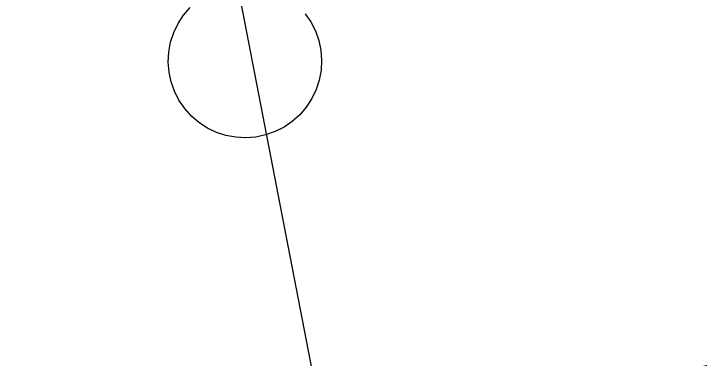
# Model space of a CAD drawing. Extents: x 6540402 to 6566579, y 5525343 to 5532423.
# Drawn here: x 6560468.004 to 6560470.24, y 5529258.675 to 5529259.798 of the extents above; entities that cross this region are included whole.
import ezdxf

# ---------------------------------------------------------------- set-up
doc = ezdxf.new("R2010")
doc.units = 0
for name, color, linetype in [('IR_ps_geometria', 7, 'Continuous'), ('TOR_PS_OPIS_T-ukresy', 7, 'Continuous'), ('TOR_PS_T-rozjazdy projektowane', 7, 'Continuous'), ('TOR_PS_T-tory projektowane', 7, 'Continuous')]:
    doc.layers.add(name, color=color, linetype=linetype)

msp = doc.modelspace()

# ---------------------------------------------------------------- linework, layer by layer
at = {"layer": 'IR_ps_geometria'}
msp.add_lwpolyline([(6560468.9544, 5529259.7979), (6560468.9729, 5529259.7709), (6560468.9877, 5529259.7417), (6560468.9986, 5529259.7109), (6560469.0054, 5529259.6789), (6560469.0079, 5529259.6463), (6560469.0062, 5529259.6137), (6560469.0002, 5529259.5815), (6560468.99, 5529259.5504), (6560468.9759, 5529259.5209), (6560468.9581, 5529259.4935), (6560468.9368, 5529259.4687), (6560468.9125, 5529259.4468), (6560468.8856, 5529259.4283), (6560468.8564, 5529259.4135), (6560468.8256, 5529259.4026), (6560468.7936, 5529259.3958), (6560468.761, 5529259.3933), (6560468.7283, 5529259.395), (6560468.6962, 5529259.401), (6560468.6651, 5529259.4111), (6560468.6356, 5529259.4252), (6560468.6082, 5529259.4431), (6560468.5833, 5529259.4643), (6560468.5615, 5529259.4887), (6560468.543, 5529259.5156), (6560468.5281, 5529259.5448), (6560468.5172, 5529259.5756), (6560468.5105, 5529259.6076), (6560468.5079, 5529259.6402), (6560468.5097, 5529259.6729), (6560468.5157, 5529259.705), (6560468.5258, 5529259.7361), (6560468.5399, 5529259.7656), (6560468.5577, 5529259.793), (6560468.579, 5529259.8179)], dxfattribs=at)
msp.add_lwpolyline([(6560468.9544, 5529259.7979), (6560468.9729, 5529259.7709), (6560468.9877, 5529259.7417), (6560468.9986, 5529259.7109), (6560469.0054, 5529259.6789), (6560469.0079, 5529259.6463), (6560469.0062, 5529259.6137), (6560469.0002, 5529259.5815), (6560468.99, 5529259.5504), (6560468.9759, 5529259.5209), (6560468.9581, 5529259.4935), (6560468.9368, 5529259.4687), (6560468.9125, 5529259.4468), (6560468.8856, 5529259.4283), (6560468.8564, 5529259.4135), (6560468.8256, 5529259.4026), (6560468.7936, 5529259.3958), (6560468.761, 5529259.3933), (6560468.7283, 5529259.395), (6560468.6962, 5529259.401), (6560468.6651, 5529259.4111), (6560468.6356, 5529259.4252), (6560468.6082, 5529259.4431), (6560468.5833, 5529259.4643), (6560468.5615, 5529259.4887), (6560468.543, 5529259.5156), (6560468.5281, 5529259.5448), (6560468.5172, 5529259.5756), (6560468.5105, 5529259.6076), (6560468.5079, 5529259.6402), (6560468.5097, 5529259.6729), (6560468.5157, 5529259.705), (6560468.5258, 5529259.7361), (6560468.5399, 5529259.7656), (6560468.5577, 5529259.793), (6560468.579, 5529259.8179)], dxfattribs=at)
msp.add_lwpolyline([(6560468.9544, 5529259.7979), (6560468.9729, 5529259.7709), (6560468.9877, 5529259.7417), (6560468.9986, 5529259.7109), (6560469.0054, 5529259.6789), (6560469.0079, 5529259.6463), (6560469.0062, 5529259.6137), (6560469.0002, 5529259.5815), (6560468.99, 5529259.5504), (6560468.9759, 5529259.5209), (6560468.9581, 5529259.4935), (6560468.9368, 5529259.4687), (6560468.9125, 5529259.4468), (6560468.8856, 5529259.4283), (6560468.8564, 5529259.4135), (6560468.8256, 5529259.4026), (6560468.7936, 5529259.3958), (6560468.761, 5529259.3933), (6560468.7283, 5529259.395), (6560468.6962, 5529259.401), (6560468.6651, 5529259.4111), (6560468.6356, 5529259.4252), (6560468.6082, 5529259.4431), (6560468.5833, 5529259.4643), (6560468.5615, 5529259.4887), (6560468.543, 5529259.5156), (6560468.5281, 5529259.5448), (6560468.5172, 5529259.5756), (6560468.5105, 5529259.6076), (6560468.5079, 5529259.6402), (6560468.5097, 5529259.6729), (6560468.5157, 5529259.705), (6560468.5258, 5529259.7361), (6560468.5399, 5529259.7656), (6560468.5577, 5529259.793), (6560468.579, 5529259.8179)], dxfattribs=at)
msp.add_lwpolyline([(6560468.9544, 5529259.7979), (6560468.9729, 5529259.7709), (6560468.9877, 5529259.7417), (6560468.9986, 5529259.7109), (6560469.0054, 5529259.6789), (6560469.0079, 5529259.6463), (6560469.0062, 5529259.6137), (6560469.0002, 5529259.5815), (6560468.99, 5529259.5504), (6560468.9759, 5529259.5209), (6560468.9581, 5529259.4935), (6560468.9368, 5529259.4687), (6560468.9125, 5529259.4468), (6560468.8856, 5529259.4283), (6560468.8564, 5529259.4135), (6560468.8256, 5529259.4026), (6560468.7936, 5529259.3958), (6560468.761, 5529259.3933), (6560468.7283, 5529259.395), (6560468.6962, 5529259.401), (6560468.6651, 5529259.4111), (6560468.6356, 5529259.4252), (6560468.6082, 5529259.4431), (6560468.5833, 5529259.4643), (6560468.5615, 5529259.4887), (6560468.543, 5529259.5156), (6560468.5281, 5529259.5448), (6560468.5172, 5529259.5756), (6560468.5105, 5529259.6076), (6560468.5079, 5529259.6402), (6560468.5097, 5529259.6729), (6560468.5157, 5529259.705), (6560468.5258, 5529259.7361), (6560468.5399, 5529259.7656), (6560468.5577, 5529259.793), (6560468.579, 5529259.8179)], dxfattribs=at)
msp.add_lwpolyline([(6560468.9544, 5529259.7979), (6560468.9729, 5529259.7709), (6560468.9877, 5529259.7417), (6560468.9986, 5529259.7109), (6560469.0054, 5529259.6789), (6560469.0079, 5529259.6463), (6560469.0062, 5529259.6137), (6560469.0002, 5529259.5815), (6560468.99, 5529259.5504), (6560468.9759, 5529259.5209), (6560468.9581, 5529259.4935), (6560468.9368, 5529259.4687), (6560468.9125, 5529259.4468), (6560468.8856, 5529259.4283), (6560468.8564, 5529259.4135), (6560468.8256, 5529259.4026), (6560468.7936, 5529259.3958), (6560468.761, 5529259.3933), (6560468.7283, 5529259.395), (6560468.6962, 5529259.401), (6560468.6651, 5529259.4111), (6560468.6356, 5529259.4252), (6560468.6082, 5529259.4431), (6560468.5833, 5529259.4643), (6560468.5615, 5529259.4887), (6560468.543, 5529259.5156), (6560468.5281, 5529259.5448), (6560468.5172, 5529259.5756), (6560468.5105, 5529259.6076), (6560468.5079, 5529259.6402), (6560468.5097, 5529259.6729), (6560468.5157, 5529259.705), (6560468.5258, 5529259.7361), (6560468.5399, 5529259.7656), (6560468.5577, 5529259.793), (6560468.579, 5529259.8179)], dxfattribs=at)
msp.add_lwpolyline([(6560468.9544, 5529259.7979), (6560468.9729, 5529259.7709), (6560468.9877, 5529259.7417), (6560468.9986, 5529259.7109), (6560469.0054, 5529259.6789), (6560469.0079, 5529259.6463), (6560469.0062, 5529259.6137), (6560469.0002, 5529259.5815), (6560468.99, 5529259.5504), (6560468.9759, 5529259.5209), (6560468.9581, 5529259.4935), (6560468.9368, 5529259.4687), (6560468.9125, 5529259.4468), (6560468.8856, 5529259.4283), (6560468.8564, 5529259.4135), (6560468.8256, 5529259.4026), (6560468.7936, 5529259.3958), (6560468.761, 5529259.3933), (6560468.7283, 5529259.395), (6560468.6962, 5529259.401), (6560468.6651, 5529259.4111), (6560468.6356, 5529259.4252), (6560468.6082, 5529259.4431), (6560468.5833, 5529259.4643), (6560468.5615, 5529259.4887), (6560468.543, 5529259.5156), (6560468.5281, 5529259.5448), (6560468.5172, 5529259.5756), (6560468.5105, 5529259.6076), (6560468.5079, 5529259.6402), (6560468.5097, 5529259.6729), (6560468.5157, 5529259.705), (6560468.5258, 5529259.7361), (6560468.5399, 5529259.7656), (6560468.5577, 5529259.793), (6560468.579, 5529259.8179)], dxfattribs=at)
msp.add_lwpolyline([(6560468.9544, 5529259.7979), (6560468.9729, 5529259.7709), (6560468.9877, 5529259.7417), (6560468.9986, 5529259.7109), (6560469.0054, 5529259.6789), (6560469.0079, 5529259.6463), (6560469.0062, 5529259.6137), (6560469.0002, 5529259.5815), (6560468.99, 5529259.5504), (6560468.9759, 5529259.5209), (6560468.9581, 5529259.4935), (6560468.9368, 5529259.4687), (6560468.9125, 5529259.4468), (6560468.8856, 5529259.4283), (6560468.8564, 5529259.4135), (6560468.8256, 5529259.4026), (6560468.7936, 5529259.3958), (6560468.761, 5529259.3933), (6560468.7283, 5529259.395), (6560468.6962, 5529259.401), (6560468.6651, 5529259.4111), (6560468.6356, 5529259.4252), (6560468.6082, 5529259.4431), (6560468.5833, 5529259.4643), (6560468.5615, 5529259.4887), (6560468.543, 5529259.5156), (6560468.5281, 5529259.5448), (6560468.5172, 5529259.5756), (6560468.5105, 5529259.6076), (6560468.5079, 5529259.6402), (6560468.5097, 5529259.6729), (6560468.5157, 5529259.705), (6560468.5258, 5529259.7361), (6560468.5399, 5529259.7656), (6560468.5577, 5529259.793), (6560468.579, 5529259.8179)], dxfattribs=at)
msp.add_lwpolyline([(6560468.9544, 5529259.7979), (6560468.9729, 5529259.7709), (6560468.9877, 5529259.7417), (6560468.9986, 5529259.7109), (6560469.0054, 5529259.6789), (6560469.0079, 5529259.6463), (6560469.0062, 5529259.6137), (6560469.0002, 5529259.5815), (6560468.99, 5529259.5504), (6560468.9759, 5529259.5209), (6560468.9581, 5529259.4935), (6560468.9368, 5529259.4687), (6560468.9125, 5529259.4468), (6560468.8856, 5529259.4283), (6560468.8564, 5529259.4135), (6560468.8256, 5529259.4026), (6560468.7936, 5529259.3958), (6560468.761, 5529259.3933), (6560468.7283, 5529259.395), (6560468.6962, 5529259.401), (6560468.6651, 5529259.4111), (6560468.6356, 5529259.4252), (6560468.6082, 5529259.4431), (6560468.5833, 5529259.4643), (6560468.5615, 5529259.4887), (6560468.543, 5529259.5156), (6560468.5281, 5529259.5448), (6560468.5172, 5529259.5756), (6560468.5105, 5529259.6076), (6560468.5079, 5529259.6402), (6560468.5097, 5529259.6729), (6560468.5157, 5529259.705), (6560468.5258, 5529259.7361), (6560468.5399, 5529259.7656), (6560468.5577, 5529259.793), (6560468.579, 5529259.8179)], dxfattribs=at)
msp.add_lwpolyline([(6560468.9544, 5529259.7979), (6560468.9729, 5529259.7709), (6560468.9877, 5529259.7417), (6560468.9986, 5529259.7109), (6560469.0054, 5529259.6789), (6560469.0079, 5529259.6463), (6560469.0062, 5529259.6137), (6560469.0002, 5529259.5815), (6560468.99, 5529259.5504), (6560468.9759, 5529259.5209), (6560468.9581, 5529259.4935), (6560468.9368, 5529259.4687), (6560468.9125, 5529259.4468), (6560468.8856, 5529259.4283), (6560468.8564, 5529259.4135), (6560468.8256, 5529259.4026), (6560468.7936, 5529259.3958), (6560468.761, 5529259.3933), (6560468.7283, 5529259.395), (6560468.6962, 5529259.401), (6560468.6651, 5529259.4111), (6560468.6356, 5529259.4252), (6560468.6082, 5529259.4431), (6560468.5833, 5529259.4643), (6560468.5615, 5529259.4887), (6560468.543, 5529259.5156), (6560468.5281, 5529259.5448), (6560468.5172, 5529259.5756), (6560468.5105, 5529259.6076), (6560468.5079, 5529259.6402), (6560468.5097, 5529259.6729), (6560468.5157, 5529259.705), (6560468.5258, 5529259.7361), (6560468.5399, 5529259.7656), (6560468.5577, 5529259.793), (6560468.579, 5529259.8179)], dxfattribs=at)
msp.add_lwpolyline([(6560468.9544, 5529259.7979), (6560468.9729, 5529259.7709), (6560468.9877, 5529259.7417), (6560468.9986, 5529259.7109), (6560469.0054, 5529259.6789), (6560469.0079, 5529259.6463), (6560469.0062, 5529259.6137), (6560469.0002, 5529259.5815), (6560468.99, 5529259.5504), (6560468.9759, 5529259.5209), (6560468.9581, 5529259.4935), (6560468.9368, 5529259.4687), (6560468.9125, 5529259.4468), (6560468.8856, 5529259.4283), (6560468.8564, 5529259.4135), (6560468.8256, 5529259.4026), (6560468.7936, 5529259.3958), (6560468.761, 5529259.3933), (6560468.7283, 5529259.395), (6560468.6962, 5529259.401), (6560468.6651, 5529259.4111), (6560468.6356, 5529259.4252), (6560468.6082, 5529259.4431), (6560468.5833, 5529259.4643), (6560468.5615, 5529259.4887), (6560468.543, 5529259.5156), (6560468.5281, 5529259.5448), (6560468.5172, 5529259.5756), (6560468.5105, 5529259.6076), (6560468.5079, 5529259.6402), (6560468.5097, 5529259.6729), (6560468.5157, 5529259.705), (6560468.5258, 5529259.7361), (6560468.5399, 5529259.7656), (6560468.5577, 5529259.793), (6560468.579, 5529259.8179)], dxfattribs=at)
msp.add_lwpolyline([(6560468.9544, 5529259.7979), (6560468.9729, 5529259.7709), (6560468.9877, 5529259.7417), (6560468.9986, 5529259.7109), (6560469.0054, 5529259.6789), (6560469.0079, 5529259.6463), (6560469.0062, 5529259.6137), (6560469.0002, 5529259.5815), (6560468.99, 5529259.5504), (6560468.9759, 5529259.5209), (6560468.9581, 5529259.4935), (6560468.9368, 5529259.4687), (6560468.9125, 5529259.4468), (6560468.8856, 5529259.4283), (6560468.8564, 5529259.4135), (6560468.8256, 5529259.4026), (6560468.7936, 5529259.3958), (6560468.761, 5529259.3933), (6560468.7283, 5529259.395), (6560468.6962, 5529259.401), (6560468.6651, 5529259.4111), (6560468.6356, 5529259.4252), (6560468.6082, 5529259.4431), (6560468.5833, 5529259.4643), (6560468.5615, 5529259.4887), (6560468.543, 5529259.5156), (6560468.5281, 5529259.5448), (6560468.5172, 5529259.5756), (6560468.5105, 5529259.6076), (6560468.5079, 5529259.6402), (6560468.5097, 5529259.6729), (6560468.5157, 5529259.705), (6560468.5258, 5529259.7361), (6560468.5399, 5529259.7656), (6560468.5577, 5529259.793), (6560468.579, 5529259.8179)], dxfattribs=at)
msp.add_lwpolyline([(6560468.9544, 5529259.7979), (6560468.9729, 5529259.7709), (6560468.9877, 5529259.7417), (6560468.9986, 5529259.7109), (6560469.0054, 5529259.6789), (6560469.0079, 5529259.6463), (6560469.0062, 5529259.6137), (6560469.0002, 5529259.5815), (6560468.99, 5529259.5504), (6560468.9759, 5529259.5209), (6560468.9581, 5529259.4935), (6560468.9368, 5529259.4687), (6560468.9125, 5529259.4468), (6560468.8856, 5529259.4283), (6560468.8564, 5529259.4135), (6560468.8256, 5529259.4026), (6560468.7936, 5529259.3958), (6560468.761, 5529259.3933), (6560468.7283, 5529259.395), (6560468.6962, 5529259.401), (6560468.6651, 5529259.4111), (6560468.6356, 5529259.4252), (6560468.6082, 5529259.4431), (6560468.5833, 5529259.4643), (6560468.5615, 5529259.4887), (6560468.543, 5529259.5156), (6560468.5281, 5529259.5448), (6560468.5172, 5529259.5756), (6560468.5105, 5529259.6076), (6560468.5079, 5529259.6402), (6560468.5097, 5529259.6729), (6560468.5157, 5529259.705), (6560468.5258, 5529259.7361), (6560468.5399, 5529259.7656), (6560468.5577, 5529259.793), (6560468.579, 5529259.8179)], dxfattribs=at)
msp.add_lwpolyline([(6560468.9544, 5529259.7979), (6560468.9729, 5529259.7709), (6560468.9877, 5529259.7417), (6560468.9986, 5529259.7109), (6560469.0054, 5529259.6789), (6560469.0079, 5529259.6463), (6560469.0062, 5529259.6137), (6560469.0002, 5529259.5815), (6560468.99, 5529259.5504), (6560468.9759, 5529259.5209), (6560468.9581, 5529259.4935), (6560468.9368, 5529259.4687), (6560468.9125, 5529259.4468), (6560468.8856, 5529259.4283), (6560468.8564, 5529259.4135), (6560468.8256, 5529259.4026), (6560468.7936, 5529259.3958), (6560468.761, 5529259.3933), (6560468.7283, 5529259.395), (6560468.6962, 5529259.401), (6560468.6651, 5529259.4111), (6560468.6356, 5529259.4252), (6560468.6082, 5529259.4431), (6560468.5833, 5529259.4643), (6560468.5615, 5529259.4887), (6560468.543, 5529259.5156), (6560468.5281, 5529259.5448), (6560468.5172, 5529259.5756), (6560468.5105, 5529259.6076), (6560468.5079, 5529259.6402), (6560468.5097, 5529259.6729), (6560468.5157, 5529259.705), (6560468.5258, 5529259.7361), (6560468.5399, 5529259.7656), (6560468.5577, 5529259.793), (6560468.579, 5529259.8179)], dxfattribs=at)
msp.add_lwpolyline([(6560468.9544, 5529259.7979), (6560468.9729, 5529259.7709), (6560468.9877, 5529259.7417), (6560468.9986, 5529259.7109), (6560469.0054, 5529259.6789), (6560469.0079, 5529259.6463), (6560469.0062, 5529259.6137), (6560469.0002, 5529259.5815), (6560468.99, 5529259.5504), (6560468.9759, 5529259.5209), (6560468.9581, 5529259.4935), (6560468.9368, 5529259.4687), (6560468.9125, 5529259.4468), (6560468.8856, 5529259.4283), (6560468.8564, 5529259.4135), (6560468.8256, 5529259.4026), (6560468.7936, 5529259.3958), (6560468.761, 5529259.3933), (6560468.7283, 5529259.395), (6560468.6962, 5529259.401), (6560468.6651, 5529259.4111), (6560468.6356, 5529259.4252), (6560468.6082, 5529259.4431), (6560468.5833, 5529259.4643), (6560468.5615, 5529259.4887), (6560468.543, 5529259.5156), (6560468.5281, 5529259.5448), (6560468.5172, 5529259.5756), (6560468.5105, 5529259.6076), (6560468.5079, 5529259.6402), (6560468.5097, 5529259.6729), (6560468.5157, 5529259.705), (6560468.5258, 5529259.7361), (6560468.5399, 5529259.7656), (6560468.5577, 5529259.793), (6560468.579, 5529259.8179)], dxfattribs=at)
at = {"layer": 'TOR_PS_OPIS_T-ukresy'}
msp.add_lwpolyline([(6560485.1489, 5529262.3893), (6560469.0359, 5529258.3339), (6560468.6866, 5529260.138)], dxfattribs=at)
at = {"layer": 'TOR_PS_T-rozjazdy projektowane'}
msp.add_lwpolyline([(6560468.6866, 5529260.138), (6560485.1489, 5529262.3893), (6560501.451, 5529265.6014), (6560485.1489, 5529262.3893), (6560469.0359, 5529258.3339)], close=True, dxfattribs=at)
at = {"layer": 'TOR_PS_T-tory projektowane'}
msp.add_arc((6560594.5693, 5528774.349), 500, 100.733238, 105.496882, dxfattribs=at)

doc.saveas('drawing.dxf')
